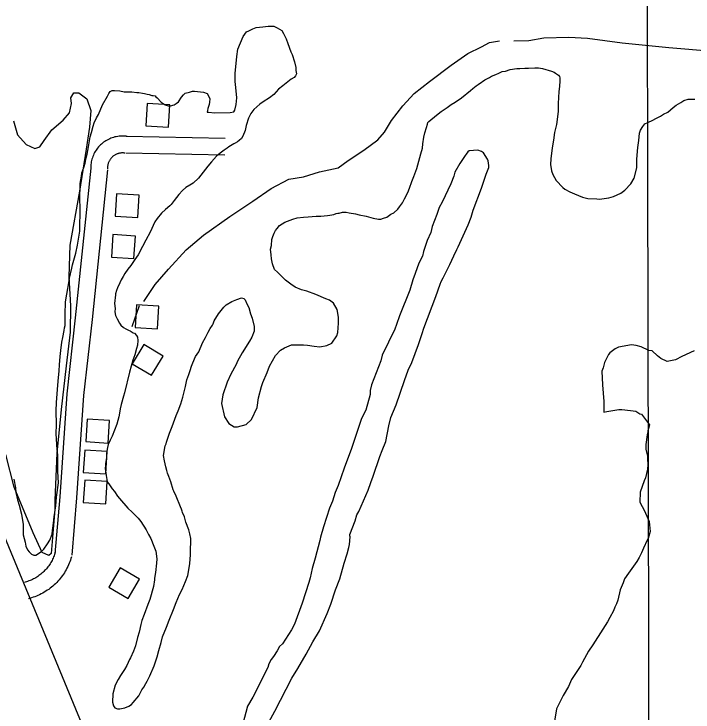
# Model space of a CAD drawing. Extents: x 3329297 to 3367176, y 649250 to 674653.
# Drawn here: x 3348076 to 3349286, y 655680 to 656923 of the extents above; entities that cross this region are included whole.
import ezdxf

# ---------------------------------------------------------------- set-up
doc = ezdxf.new("R2010")
doc.units = 0
for name, color, linetype in [('V-BLDG-OTLN', 7, 'Continuous'), ('V-GRID-MAJR', 7, 'Continuous'), ('V-ROAD-CNTR', 7, 'Continuous'), ('V-SITE-VEGE', 7, 'Continuous'), ('V-TOPO-SHOR', 7, 'Continuous')]:
    doc.layers.add(name, color=color, linetype=linetype)

msp = doc.modelspace()

# ---------------------------------------------------------------- linework, layer by layer
at = {"layer": 'V-BLDG-OTLN'}
for points in [[(3348313.1, 656763.9), (3348310.7, 656723.9), (3348350.6, 656721.5), (3348353.1, 656761.4)], [(3348258.5, 656602.9), (3348256.1, 656563), (3348296, 656560.5), (3348298.5, 656600.5)], [(3348251.8, 656530.1), (3348249.4, 656490.2), (3348289.3, 656487.7), (3348291.8, 656527.6)], [(3348293.8, 656404.8), (3348291.4, 656364.9), (3348331.3, 656362.4), (3348333.8, 656402.4)], [(3348286.1, 656300.2), (3348320.3, 656279.5), (3348341.1, 656313.7), (3348306.9, 656334.5)], [(3348206, 656201.2), (3348203.5, 656161.3), (3348243.5, 656158.8), (3348245.9, 656198.7)], [(3348201.6, 656146.1), (3348199.1, 656106.2), (3348239, 656103.7), (3348241.5, 656143.6)], [(3348201.6, 656092.9), (3348199.1, 656053), (3348239, 656050.5), (3348241.5, 656090.5)], [(3348244.3, 655901.8), (3348278.9, 655881.6), (3348299.1, 655916.1), (3348264.5, 655936.3)]]:
    msp.add_lwpolyline(points, close=True, dxfattribs=at)
at = {"layer": 'V-GRID-MAJR'}
msp.add_spline([(3349208.9, 654661.9), (3349197.5, 660719.8), (3349186, 666781.2), (3349174.5, 672842.7), (3349174.5, 672846.1)], degree=3, dxfattribs=at)
at = {"layer": 'V-ROAD-CNTR'}
for points in [[(3345997.4, 660989.3), (3346483.3, 659820.9), (3346966.6, 658647.7), (3347474.8, 657412.2), (3348023.2, 656076.6), (3348607.1, 654663.7)], [(3348277.3, 656705), (3348275.2, 656705.3), (3348272.7, 656705.5), (3348270.2, 656705.6), (3348267.7, 656705.6), (3348265.3, 656705.5), (3348262.8, 656705.3), (3348260.3, 656705), (3348257.9, 656704.6), (3348255.5, 656704.1), (3348253.1, 656703.4), (3348250.7, 656702.7), (3348248.4, 656701.8), (3348246.1, 656700.9), (3348243.8, 656699.9), (3348241.6, 656698.7), (3348239.5, 656697.5), (3348237.4, 656696.1), (3348235.3, 656694.7), (3348233.4, 656693.2), (3348231.5, 656691.6), (3348229.6, 656689.9), (3348227.9, 656688.2), (3348226.2, 656686.3), (3348224.6, 656684.4), (3348223.1, 656682.5), (3348221.7, 656680.4), (3348220.4, 656678.3), (3348219.1, 656676.2), (3348218, 656674), (3348217, 656671.7), (3348216, 656669.4), (3348215.2, 656667.1), (3348214.4, 656664.7), (3348213.8, 656662.3), (3348213.3, 656659.9), (3348212.9, 656657.5), (3348212.6, 656655), (3348212.3, 656652.5), (3348212.3, 656650.1), (3348212.3, 656647.6), (3348212.3, 656646.4)], [(3348451.8, 656701.5), (3348275.6, 656705.1)], [(3348273.2, 656675.3), (3348271.8, 656675.5), (3348270.6, 656675.6), (3348269.4, 656675.6), (3348268.3, 656675.6), (3348267.1, 656675.6), (3348266, 656675.5), (3348264.8, 656675.3), (3348263.6, 656675.1), (3348262.5, 656674.9), (3348261.4, 656674.6), (3348260.3, 656674.3), (3348259.2, 656673.9), (3348258.1, 656673.4), (3348257.1, 656672.9), (3348256, 656672.4), (3348255, 656671.8), (3348254, 656671.2), (3348253.1, 656670.5), (3348252.2, 656669.8), (3348251.3, 656669.1), (3348250.4, 656668.3), (3348249.6, 656667.5), (3348248.8, 656666.6), (3348248.1, 656665.7), (3348247.4, 656664.8), (3348246.7, 656663.8), (3348246.1, 656662.8), (3348245.5, 656661.8), (3348245, 656660.8), (3348244.5, 656659.7), (3348244, 656658.7), (3348243.6, 656657.6), (3348243.3, 656656.5), (3348243, 656655.3), (3348242.7, 656654.2), (3348242.5, 656653.1), (3348242.4, 656651.9), (3348242.3, 656650.7), (3348242.3, 656649.6), (3348242.3, 656648.3), (3348242.3, 656647.6)], [(3348451.2, 656671.5), (3348275, 656675.1)], [(3348212.4, 656648.5), (3348184.8, 656382), (3348169.7, 656246.3), (3348157, 656063.2), (3348148.5, 655961.6)], [(3348242.2, 656645.4), (3348214.6, 656378.8), (3348199.6, 656243.6), (3348186.9, 656060.9), (3348178.4, 655959.1)], [(3348149.1, 655964.5), (3348148.4, 655962.1), (3348147.7, 655960), (3348146.9, 655957.9), (3348146.1, 655955.8), (3348145.2, 655953.7), (3348144.3, 655951.6), (3348143.3, 655949.6), (3348142.2, 655947.6), (3348141.1, 655945.7), (3348139.9, 655943.7), (3348138.7, 655941.8), (3348137.4, 655940), (3348136.1, 655938.2), (3348134.7, 655936.4), (3348133.2, 655934.7), (3348131.7, 655933), (3348130.2, 655931.4), (3348128.6, 655929.8), (3348126.9, 655928.2), (3348125.2, 655926.7), (3348123.5, 655925.3), (3348121.7, 655923.9), (3348119.9, 655922.5), (3348118.1, 655921.2), (3348116.2, 655920), (3348114.3, 655918.8), (3348112.3, 655917.7), (3348110.3, 655916.7), (3348108.3, 655915.7), (3348106.2, 655914.7), (3348104.2, 655913.8), (3348102, 655913), (3348099.9, 655912.3), (3348097.8, 655911.6), (3348095.6, 655911), (3348094, 655910.6)], [(3348177.9, 655956.2), (3348177.1, 655953.3), (3348176.1, 655950.4), (3348175.1, 655947.4), (3348173.9, 655944.5), (3348172.7, 655941.6), (3348171.4, 655938.7), (3348170, 655935.9), (3348168.5, 655933.1), (3348166.9, 655930.4), (3348165.3, 655927.7), (3348163.6, 655925.1), (3348161.8, 655922.5), (3348159.9, 655920), (3348158, 655917.5), (3348155.9, 655915.1), (3348153.8, 655912.7), (3348151.7, 655910.4), (3348149.5, 655908.2), (3348147.2, 655906.1), (3348144.8, 655904), (3348142.4, 655902), (3348139.9, 655900), (3348137.4, 655898.1), (3348134.8, 655896.4), (3348132.2, 655894.6), (3348129.5, 655893), (3348126.8, 655891.4), (3348124, 655890), (3348121.2, 655888.6), (3348118.3, 655887.3), (3348115.4, 655886), (3348112.5, 655884.9), (3348109.5, 655883.9), (3348106.5, 655882.9), (3348103.5, 655882), (3348101.7, 655881.5)]]:
    msp.add_lwpolyline(points, dxfattribs=at)
at = {"layer": 'V-SITE-VEGE'}
for points in [[(3348075.5, 656094.7), (3348078, 656078.8), (3348079.1, 656070.9), (3348081.7, 656057.8), (3348084.9, 656048.2), (3348088.7, 656032.2), (3348091.8, 656013.5), (3348092.2, 656003.3), (3348092.1, 655995.4), (3348095.3, 655982.3), (3348096.8, 655974.9), (3348099.6, 655968.7), (3348102.4, 655964.7), (3348106.8, 655960.6), (3348110.8, 655958.9), (3348114.2, 655958.8), (3348122.7, 655964.3), (3348128.5, 655969.9), (3348135.4, 655979.4), (3348139.5, 655985.6), (3348143.6, 655996.3), (3348144.3, 656003.1), (3348146.2, 656016.1), (3348146.9, 656027.4), (3348150, 656047.2), (3348151.4, 656062.4), (3348154.6, 656087.9), (3348153.8, 656108.3), (3348153.7, 656137.7), (3348152.7, 656147.3), (3348150.8, 656175.1), (3348151.1, 656192.1), (3348150.9, 656215.9), (3348151.1, 656231.2), (3348153.2, 656254.4), (3348154, 656269.1), (3348155.9, 656287.2), (3348156.7, 656297.9), (3348158, 656313.2), (3348158.8, 656323.4), (3348160.7, 656338.6), (3348162.5, 656347.1), (3348165, 656359.5), (3348165.6, 656364), (3348166.8, 656368), (3348166.9, 656375.9), (3348166.5, 656387.8), (3348167.4, 656410.4), (3348169.9, 656424), (3348173.7, 656447.7), (3348174.3, 656452.8), (3348178.5, 656470.3), (3348179.8, 656476.5), (3348185.7, 656497.3), (3348188.8, 656511.4), (3348192.6, 656536.3), (3348193.2, 656578.8), (3348192.8, 656592.4), (3348193.3, 656621.2), (3348195.8, 656634.2), (3348196.4, 656640.4), (3348200, 656650), (3348202.3, 656657.3), (3348204.2, 656666.9), (3348206, 656673.7), (3348208.4, 656686.7), (3348211, 656704.2), (3348213.9, 656712.1), (3348216.9, 656723.4), (3348218.7, 656729.6), (3348222.8, 656738), (3348226.3, 656744.2), (3348233.4, 656761.6), (3348242.1, 656776.8), (3348244.4, 656781.3), (3348246.7, 656785.2), (3348250.7, 656786.8), (3348254.7, 656786.8), (3348264.3, 656786.1), (3348271.6, 656784.8), (3348285.8, 656784.6), (3348294.3, 656783.3), (3348298.2, 656783.3), (3348304.4, 656782), (3348308.4, 656781.4), (3348312.9, 656780.2), (3348316.3, 656779.6), (3348321.4, 656777.8), (3348323.6, 656777.8), (3348327, 656777.2), (3348328.1, 656775.5), (3348330.9, 656773.7), (3348337.6, 656766.3), (3348341.5, 656763.9), (3348344.9, 656761.6), (3348350.5, 656759.8), (3348354.5, 656759.8), (3348360.8, 656761.4), (3348364.7, 656763.6), (3348368.8, 656766.9), (3348374, 656775.3), (3348377.4, 656779.2), (3348380.3, 656782), (3348388.3, 656784.2), (3348393.4, 656785.8), (3348397.4, 656785.7), (3348413.2, 656783.8), (3348419.9, 656781.4), (3348422.7, 656776.3), (3348424.3, 656772.3), (3348424.2, 656766.1), (3348423.6, 656762.1), (3348421.8, 656756.5), (3348420.7, 656754.8), (3348420.1, 656751.4), (3348420, 656748.6), (3348422.3, 656748.6), (3348433.6, 656747.2), (3348460.8, 656748), (3348467, 656749), (3348468.8, 656751.8), (3348471.2, 656762), (3348472.5, 656773.8), (3348471.1, 656792.5), (3348469.5, 656802.8), (3348469.8, 656818), (3348471.1, 656829.3), (3348472.5, 656847.4), (3348474.4, 656860.4), (3348483.8, 656882.9), (3348490.1, 656891.3), (3348494.1, 656893.5), (3348501, 656896.8), (3348507.2, 656899), (3348519.1, 656900.5), (3348528.2, 656901.5), (3348538.4, 656901.4), (3348544.6, 656898.4), (3348553, 656893.8), (3348555.8, 656888.6), (3348560.7, 656878.9), (3348563.4, 656870.4), (3348568.9, 656855.6), (3348571, 656851), (3348575.4, 656838), (3348577.5, 656827.7), (3348578, 656822.6), (3348579, 656816.4), (3348577.3, 656813), (3348575, 656810.2), (3348569.2, 656806.9), (3348554.4, 656795.2), (3348546.9, 656789.1), (3348538.3, 656779.6), (3348530.8, 656774.1), (3348519.4, 656766.9), (3348513.6, 656762.5), (3348502.7, 656753), (3348497.5, 656745.7), (3348493.5, 656737.8), (3348489.3, 656724.3), (3348487.5, 656715.9), (3348483.3, 656705.7), (3348481, 656701.2), (3348477, 656697.9), (3348473.6, 656695.7), (3348469.6, 656692.9), (3348467.3, 656691.8), (3348461.6, 656688.5), (3348458.1, 656686.3), (3348455.3, 656684.1), (3348450.1, 656680.7), (3348442.7, 656675.2), (3348436.4, 656670.2), (3348427.7, 656660.1), (3348420.8, 656652.3), (3348404.6, 656631), (3348394.9, 656622.1), (3348388.6, 656618.3), (3348381.7, 656614.4), (3348376, 656608.8), (3348369.1, 656601.6), (3348361, 656590.9), (3348357.5, 656585.9), (3348355.8, 656583.7), (3348353.5, 656581.4), (3348345.5, 656574.8), (3348338.6, 656568.6), (3348330.5, 656559.1), (3348326.4, 656553), (3348318.2, 656534.4), (3348310.7, 656520.4), (3348304.8, 656509.1), (3348296.7, 656494), (3348290.9, 656485.6), (3348283.9, 656474.9), (3348278.2, 656468.8), (3348273, 656460.9), (3348270, 656455.3), (3348266.6, 656449.7), (3348264.2, 656444.1), (3348260.1, 656435.1), (3348258.3, 656430.6), (3348256.6, 656424.9), (3348256.5, 656422.7), (3348254.6, 656407.4), (3348255.6, 656398.3), (3348255.5, 656392.7), (3348256.5, 656385.9), (3348259.3, 656380.1), (3348263.7, 656372.2), (3348265.9, 656368.7), (3348270.9, 656364.7), (3348274.9, 656362.4), (3348279.4, 656360), (3348282.7, 656358.8), (3348287.8, 656355.4), (3348290, 656354.8), (3348293.9, 656350.2), (3348295.6, 656347.3), (3348296.1, 656341.7), (3348295.9, 656333.2), (3348294.1, 656327.5), (3348291.1, 656316.2), (3348287.6, 656306.7), (3348281.1, 656285.3), (3348272.6, 656248), (3348270.8, 656242.4), (3348266.6, 656227.2), (3348264.8, 656219.8), (3348263.5, 656211.9), (3348262.3, 656205.7), (3348258.7, 656192.7), (3348250.4, 656171.3), (3348246.9, 656164), (3348243.4, 656156.2), (3348242.2, 656151.1), (3348240.4, 656140.9), (3348240.2, 656133), (3348238.9, 656121.7), (3348238.9, 656119.4), (3348238.2, 656113.2), (3348239.7, 656100.7), (3348240.8, 656093.9), (3348241.8, 656089.4), (3348244.6, 656085.9), (3348250.7, 656077.3), (3348254.6, 656072.2), (3348260.1, 656064.2), (3348263.5, 656060.2), (3348278.5, 656043), (3348286.3, 656035.5), (3348288.6, 656033.2), (3348296.9, 656025.1), (3348301.4, 656018.8), (3348310.8, 656004), (3348315.2, 655996), (3348319.6, 655988.5), (3348325, 655974.9), (3348328.3, 655966.3), (3348329.8, 655952.7), (3348329.7, 655944.8), (3348327.7, 655928.4), (3348325.9, 655918.2), (3348325.8, 655914.8), (3348323.9, 655903), (3348317.4, 655879.9), (3348313.8, 655871.4), (3348307.3, 655853.4), (3348303.2, 655842.7), (3348301.4, 655835.4), (3348298.4, 655821.8), (3348295.4, 655812.2), (3348292.3, 655797.6), (3348288.8, 655788), (3348283, 655776.2), (3348281.2, 655773.4), (3348276.5, 655762.7), (3348272.4, 655755.4), (3348265.5, 655744.7), (3348261.4, 655737.4), (3348255.6, 655727.3), (3348251.4, 655712.1), (3348251.2, 655696.8), (3348252.8, 655690.6), (3348255, 655687.2), (3348260.1, 655685.4), (3348264, 655685.3), (3348273.1, 655686.9), (3348279.9, 655690.2), (3348285.1, 655692.9), (3348288, 655696.3), (3348297.8, 655708.6), (3348303.6, 655719.3), (3348307.1, 655723.7), (3348310.6, 655730.5), (3348312.9, 655734.4), (3348317.6, 655744), (3348325.2, 655762), (3348330.5, 655777.7), (3348333.5, 655789), (3348337.7, 655803.7), (3348340.1, 655813.8), (3348347.2, 655830.7), (3348351.9, 655843.1), (3348359.6, 655862.2), (3348364.8, 655874.6), (3348370.2, 655888.7), (3348375.4, 655897.7), (3348381.3, 655912.3), (3348385.4, 655923), (3348387.2, 655932.6), (3348389.1, 655943.9), (3348389.9, 655959.7), (3348390.1, 655969.3), (3348390.8, 655982.9), (3348390.4, 655988.6), (3348388.8, 655997.1), (3348387.2, 656003.9), (3348381.7, 656017.6), (3348379.1, 656027.3), (3348375.8, 656035.2), (3348375.2, 656037.5), (3348374.2, 656040.9), (3348372, 656044.9), (3348364.3, 656064.3), (3348360.5, 656072.8), (3348359.4, 656075.7), (3348355.1, 656089.4), (3348351.3, 656099), (3348349.1, 656105.3), (3348348, 656109.8), (3348345.9, 656116.7), (3348343.8, 656126.9), (3348342.2, 656136.5), (3348344.7, 656154.1), (3348346.5, 656157.4), (3348347.1, 656160.3), (3348352.4, 656176.6), (3348357.2, 656188.4), (3348364.8, 656208.1), (3348368.3, 656216), (3348373.1, 656228.9), (3348376.6, 656240.8), (3348380.9, 656259.4), (3348383.3, 656271.2), (3348386.9, 656280.8), (3348389.2, 656288.1), (3348391.6, 656296), (3348394.5, 656301.7), (3348399.2, 656312.9), (3348405, 656321.3), (3348411.5, 656337.1), (3348416.7, 656346.6), (3348421.4, 656356.2), (3348424.9, 656362.9), (3348429, 656369.1), (3348430.7, 656371.3), (3348432.5, 656376.4), (3348440, 656389.3), (3348449.3, 656401), (3348453.9, 656404.9), (3348463.6, 656411), (3348472.7, 656414.8), (3348480.7, 656417.6), (3348485.2, 656416.4), (3348487.4, 656414.1), (3348490.7, 656406.6), (3348494, 656400.4), (3348496.7, 656389), (3348499.9, 656381), (3348503.7, 656366.2), (3348503.6, 656358.3), (3348499.4, 656347.6), (3348495.4, 656340.3), (3348482, 656319.6), (3348473.9, 656304.4), (3348471.5, 656298.8), (3348462.2, 656281.4), (3348455.7, 656267.3), (3348447.5, 656244.8), (3348445.5, 656229.5), (3348450.8, 656205.7), (3348458.6, 656193.7), (3348468.1, 656187.9), (3348473.8, 656187.8), (3348489.1, 656192.1), (3348498.9, 656201), (3348508.9, 656222.3), (3348511.4, 656239.3), (3348516.8, 656259.6), (3348519.1, 656266.4), (3348526.8, 656284.4), (3348530.9, 656295.6), (3348541.4, 656314.7), (3348550.6, 656324.2), (3348557.5, 656328.6), (3348570, 656333.5), (3348578.5, 656334), (3348591.5, 656333.8), (3348598.3, 656333.1), (3348610.7, 656331.2), (3348620.3, 656330.5), (3348632.8, 656332.6), (3348642, 656337), (3348650.6, 656349.9), (3348652.4, 656355.5), (3348653.8, 656372.5), (3348654, 656383.2), (3348651.4, 656396.8), (3348644.7, 656408.3), (3348637.5, 656413.5), (3348631.3, 656415.8), (3348613.3, 656423.5), (3348597.5, 656429.4), (3348587.9, 656431.8), (3348576.6, 656436.5), (3348568.8, 656441.7), (3348559.3, 656449.2), (3348545.3, 656463), (3348539.8, 656468.2), (3348535.9, 656477.9), (3348534.4, 656487), (3348533.9, 656494.3), (3348532.9, 656504.5), (3348534.2, 656510.7), (3348534.9, 656521.5), (3348536.7, 656527.1), (3348539, 656532.7), (3348541.4, 656537.2), (3348544.3, 656541.2), (3348548.9, 656546.2), (3348558, 656552.3), (3348572.3, 656557.7), (3348580.2, 656559.9), (3348591.6, 656561.4), (3348599.5, 656561.8), (3348614.2, 656563.3), (3348622.2, 656563.2), (3348634.1, 656564.1), (3348638.6, 656564.6), (3348645.4, 656566.2), (3348649.4, 656567.9), (3348652.8, 656568.4), (3348655.1, 656568.4), (3348660.8, 656570), (3348667.6, 656569.9), (3348672.7, 656569.2), (3348684, 656567.4), (3348690.7, 656565.6), (3348703.1, 656563.1), (3348715.5, 656559.5), (3348725.1, 656557.7), (3348729.1, 656557.6), (3348734.2, 656559.2), (3348739.9, 656561.4), (3348746.8, 656566.4), (3348752.5, 656569.1), (3348759.4, 656575.8), (3348762.3, 656579.8), (3348768, 656586.5), (3348771.6, 656593.8), (3348777.4, 656605), (3348780.3, 656612.9), (3348784.5, 656624.7), (3348788, 656633.7), (3348793.3, 656647.8), (3348800.5, 656674.3), (3348803.5, 656684.4), (3348804.2, 656691.8), (3348806.1, 656703.7), (3348807.9, 656711.6), (3348810.3, 656721.1), (3348812.6, 656726.8), (3348812.7, 656730.2), (3348815, 656731.8), (3348828.2, 656743), (3348836.8, 656749.6), (3348847.6, 656756.8), (3348854.5, 656761.8), (3348861.9, 656766.2), (3348872.8, 656774), (3348888.9, 656786.8), (3348892.9, 656790.7), (3348899.2, 656795.1), (3348902.6, 656797.9), (3348908.3, 656801.8), (3348910.6, 656802.9), (3348914.6, 656806.2), (3348922.6, 656810), (3348926.6, 656812.2), (3348934, 656815.5), (3348939.7, 656817.7), (3348945.4, 656820.5), (3348951.1, 656821.5), (3348959.6, 656824.2), (3348971.6, 656826.3), (3348976.7, 656826.2), (3348985.7, 656826.6), (3348992.5, 656826.5), (3349003.9, 656827.5), (3349010.1, 656827.4), (3349017.4, 656826.2), (3349023.1, 656824.4), (3349027.6, 656823.2), (3349033.2, 656821.4), (3349038.3, 656819.6), (3349040.5, 656817.9), (3349045.6, 656814.4), (3349047.8, 656812.1), (3349048.3, 656809.3), (3349048.2, 656804.2), (3349047.5, 656794), (3349046.2, 656784.9), (3349045.4, 656764), (3349045.1, 656749.3), (3349042.5, 656726.1), (3349038.9, 656712), (3349037, 656698.5), (3349034.5, 656684.9), (3349032, 656665.1), (3349031.8, 656654.9), (3349033.3, 656643.6), (3349035.5, 656637.3), (3349041.6, 656626.5), (3349053.3, 656614.4), (3349057.2, 656611), (3349066.2, 656606.3), (3349074.1, 656602.8), (3349088.7, 656596.9), (3349098.3, 656594.5), (3349114.1, 656593.7), (3349118.6, 656593.6), (3349135.7, 656595.6), (3349143.6, 656598.3), (3349156.7, 656603.8), (3349164.2, 656609.3), (3349174.5, 656620.5), (3349180.4, 656630.6), (3349185.2, 656649.2), (3349185.4, 656664.5), (3349186.9, 656685.4), (3349188.7, 656697.9), (3349190.1, 656710.9), (3349191.9, 656716.5), (3349195.9, 656722.7), (3349199.4, 656727.7), (3349205.1, 656729.9), (3349213.6, 656734.3), (3349219.3, 656737), (3349227.3, 656741.4), (3349233.1, 656744.7), (3349240.5, 656748.6), (3349250.2, 656756.4), (3349255.4, 656760.8), (3349263.9, 656765.8), (3349269.1, 656769.1), (3349277.1, 656771.3), (3349282.7, 656771.7), (3349289, 656771.6)], [(3348526.3, 655655.2), (3348540.1, 655681), (3348560.3, 655720.1), (3348570.9, 655739.7), (3348581.5, 655757.2), (3348596.4, 655782.9), (3348608.1, 655804.6), (3348619.7, 655824.1), (3348633.6, 655855.1), (3348640, 655871.6), (3348648.6, 655897.4), (3348656.1, 655917), (3348663.7, 655944.9), (3348669.1, 655961.4), (3348672.4, 655972.8), (3348673.5, 655978), (3348674.7, 655991.4), (3348673.7, 655993.5), (3348673.7, 655995.6), (3348683.3, 656020.4), (3348686.6, 656030.7), (3348689.8, 656036.9), (3348706.8, 656075.1), (3348711.2, 656088.5), (3348715.4, 656099.8), (3348727.3, 656134.9), (3348731.6, 656145.3), (3348738, 656161.8), (3348743.5, 656189.7), (3348746.8, 656204.2), (3348756.4, 656226.9), (3348771.5, 656270.3), (3348778, 656288.8), (3348784.4, 656302.2), (3348796.2, 656334.2), (3348802.6, 656353.9), (3348805.9, 656363.2), (3348827.3, 656419.9), (3348834.8, 656441.6), (3348837, 656446.8), (3348840.2, 656453), (3348851.9, 656476.7), (3348859.3, 656492.1), (3348864.6, 656503.5), (3348866.8, 656508.6), (3348884.9, 656547.8), (3348890.3, 656561.2), (3348893.5, 656573.6), (3348908.5, 656612.9), (3348917.1, 656637.7), (3348921.4, 656650), (3348921.5, 656653.2), (3348920.5, 656661.5), (3348919.5, 656664.6), (3348912.4, 656676.1), (3348908.3, 656678.2), (3348902.1, 656680.4), (3348886.5, 656679.5), (3348884.4, 656677.5), (3348881.3, 656673.4), (3348879.2, 656671.3), (3348869.7, 656656.9), (3348861.2, 656641.5), (3348859, 656634.2), (3348853.7, 656620.8), (3348838.7, 656587.8), (3348833.4, 656578.5), (3348829.1, 656566.2), (3348820.6, 656544.5), (3348818.4, 656534.1), (3348812, 656519.7), (3348805.5, 656500.1), (3348803.3, 656491.8), (3348796.9, 656479.4), (3348790.5, 656460.8), (3348786.2, 656449.5), (3348780.8, 656430.9), (3348762.6, 656385.5), (3348757.2, 656370), (3348754, 656361.7), (3348731.6, 656315.3), (3348729.4, 656305), (3348716.6, 656273), (3348712.3, 656262.7), (3348710.1, 656252.4), (3348710, 656245.1), (3348702.4, 656217.2), (3348695, 656202.8), (3348676.7, 656149.1), (3348663.8, 656114), (3348653, 656083), (3348647.7, 656070.6), (3348643.3, 656055.1), (3348638, 656042.7), (3348627.2, 656009.7), (3348621.8, 655991.1), (3348620.7, 655984.9), (3348612, 655953.9), (3348606.6, 655935.3), (3348603.3, 655918.7), (3348601.1, 655910.4), (3348589.2, 655873.2), (3348575.3, 655836.1), (3348569.9, 655825.8), (3348554.1, 655801.1), (3348548.8, 655796), (3348544.6, 655788.8), (3348538.2, 655778.5), (3348534, 655773.3), (3348529.8, 655765.1), (3348527.6, 655758.9), (3348501, 655706.3), (3348491.5, 655689.9), (3348475.2, 655626.8)], [(3349287.6, 656322.9), (3349265.7, 656312.8), (3349254.2, 656306.8), (3349239.7, 656303.8), (3349228.3, 656309.2), (3349222.2, 656314.4), (3349212.9, 656322.8), (3349206.7, 656323.9), (3349193.3, 656330.3), (3349184, 656332.5), (3349175.7, 656333.7), (3349152.9, 656329.8), (3349146.6, 656326.8), (3349137.2, 656319.6), (3349135.1, 656316.5), (3349127.6, 656302.1), (3349125.4, 656292.8), (3349123.3, 656286.6), (3349124, 656262.7), (3349126.8, 656232.6), (3349126.6, 656219.2), (3349126.5, 656214), (3349131.7, 656214.9), (3349153.6, 656218.8), (3349158.7, 656218.8), (3349174.3, 656216.5), (3349183.6, 656215.3), (3349190.8, 656211.1), (3349193.9, 656210), (3349208.2, 656191.2), (3349206, 656185), (3349204.9, 656180.8), (3349204.9, 656177.7), (3349203.8, 656173.6), (3349201.5, 656156), (3349201.4, 656147.7), (3349204.4, 656135.2), (3349204.3, 656130), (3349205.2, 656120.7), (3349204.1, 656112.4), (3349200.8, 656096.9), (3349198.6, 656091.7), (3349191.1, 656071.1), (3349190.9, 656053.5), (3349199, 656037.8), (3349205.1, 656024.2), (3349207.1, 656019), (3349208.9, 656001.4), (3349205.7, 655989), (3349203.5, 655985.9), (3349197.1, 655971.4), (3349193.9, 655963.2), (3349189.7, 655954.9), (3349185.4, 655947.7), (3349182.3, 655943.6), (3349170.7, 655927.2), (3349163.3, 655916.9), (3349161.1, 655909.7), (3349155.8, 655897.3), (3349151.4, 655878.7), (3349149.2, 655872.5), (3349146.1, 655866.3), (3349143.9, 655860.1), (3349137.5, 655847.7), (3349133.3, 655840.5), (3349124.8, 655827.2), (3349106.8, 655799.4), (3349099.4, 655788.1), (3349088.8, 655768.5), (3349085.6, 655762.3), (3349068.7, 655737.6), (3349063.4, 655725.2), (3349053.9, 655708.8), (3349042.2, 655685.1), (3349038.8, 655663.3)]]:
    msp.add_lwpolyline(points, dxfattribs=at)
at = {"layer": 'V-TOPO-SHOR'}
msp.add_line((3348286.4, 656366.7), (3348298.9, 656404.1), dxfattribs=at)
for points in [[(3348966.3, 656875.2), (3348993.2, 656876.3), (3349019.7, 656880.6), (3349064, 656882), (3349097.3, 656879.9), (3349159.3, 656871.7), (3349242.5, 656863.5), (3349320.3, 656857.1)], [(3348307, 656411.2), (3348326.9, 656441.2), (3348350.6, 656468.7), (3348382.4, 656502.9), (3348413.3, 656529.4), (3348460.4, 656562.3), (3348501.2, 656589.6), (3348534.1, 656612.1), (3348565.4, 656628.7), (3348591.6, 656633.3), (3348619.7, 656642.1), (3348652.9, 656649.4), (3348671, 656662.3), (3348699.2, 656680.5), (3348724, 656698.8), (3348735.9, 656712.6), (3348748.1, 656733.3), (3348768.4, 656759.9), (3348788.4, 656781.4), (3348815.7, 656803), (3348854.4, 656831.9), (3348884.2, 656852.9), (3348908.5, 656864.7), (3348922.8, 656872.5), (3348940.7, 656875.6)], [(3348074.5, 656732.8), (3348081.7, 656707.7), (3348097.4, 656690.8), (3348112.4, 656683.8), (3348121.5, 656686.7), (3348129.3, 656697.9), (3348143.2, 656716.6), (3348163.2, 656733.8), (3348174.7, 656747.2), (3348178, 656763.8), (3348176.6, 656773.7), (3348182.1, 656782.7), (3348191.2, 656782.6), (3348205.4, 656771.8), (3348212.7, 656751.2), (3348209.9, 656721.7), (3348204, 656682.4), (3348192.3, 656607.6), (3348174.9, 656511.6), (3348173.3, 656454.9), (3348176.3, 656403.3), (3348175.6, 656356.3), (3348168.6, 656296.6), (3348159.9, 656218.7), (3348151.9, 656140.8), (3348148.3, 656056.8), (3348148.2, 656047.7), (3348148.1, 656040.1)], [(3348148.1, 656040.1), (3348142.5, 655969), (3348141.6, 655962.2), (3348137.8, 655958.5), (3348125.7, 655964), (3348109.6, 655999.1), (3348076, 656079.9), (3348061, 656138.4)]]:
    msp.add_lwpolyline(points, dxfattribs=at)

doc.saveas('drawing.dxf')
